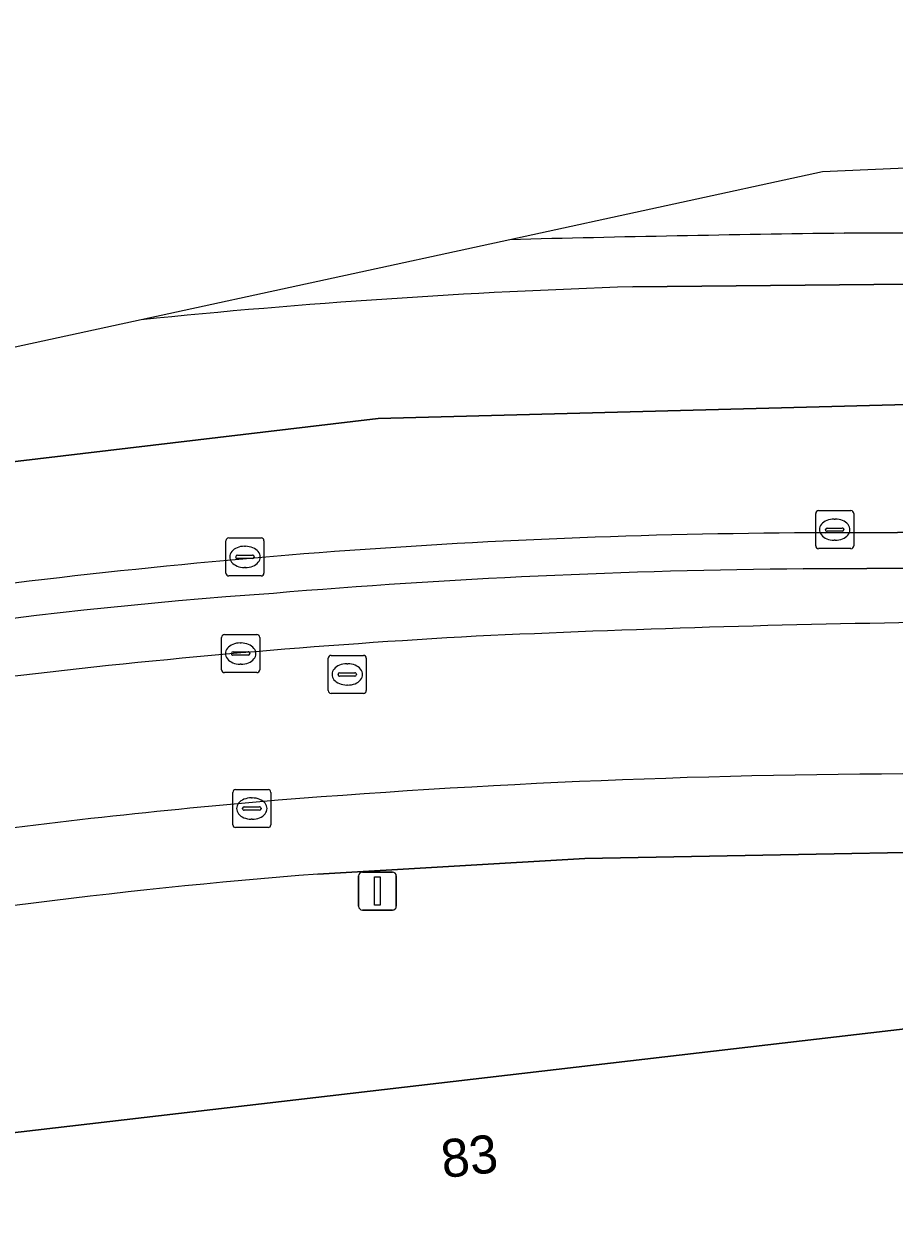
# Model space of a CAD drawing. Extents: x 160377 to 161131, y 383938 to 384853.
# Drawn here: x 160524.15 to 160547.03, y 384775.36 to 384806.82 of the extents above; entities that cross this region are included whole.
import ezdxf

# ---------------------------------------------------------------- set-up
doc = ezdxf.new("R2010")
doc.units = 0
for name, color, linetype in [('IMGEO_Berm_groen', 7, 'Continuous'), ('IMGEO_Berm_open', 7, 'Continuous'), ('IMGEO_Kolk', 7, 'Continuous'), ('IMGEO_Lichtmast', 7, 'Continuous'), ('IMGEO_Pand', 7, 'Continuous'), ('IMGEO_Pand_nummerreeks', 7, 'Continuous'), ('IMGEO_Parkeervlak_open', 7, 'Continuous'), ('IMGEO_Rijbaan_lokaal_gesloten', 7, 'Continuous'), ('IMGEO_Rijbaan_regionaal_gesloten', 7, 'Continuous'), ('IMGEO_Rioolput', 7, 'Continuous'), ('IMGEO_Verkeerseiland_open', 7, 'Continuous'), ('IMGEO_Voetpad_open', 7, 'Continuous')]:
    doc.layers.add(name, color=color, linetype=linetype)

msp = doc.modelspace()

# ---------------------------------------------------------------- linework, layer by layer
at = {"layer": 'IMGEO_Berm_groen'}
msp.add_lwpolyline([(160569.615, 384792.959), (160549.654, 384792.509), (160544.647, 384792.485)], dxfattribs=at)
for centre, radius, start, end in [((160546.295, 384605.431), 187.061, 90.5047, 94.77875), ((160540.4, 384655.419), 136.766, 94.06232, 102.44512), ((160553.223, 384425.648), 365.468, 90.7696, 92.69418), ((160546.573, 384597.82), 193.179, 93.12432, 96.80556)]:
    msp.add_arc(centre, radius, start, end, dxfattribs=at)
at = {"layer": 'IMGEO_Berm_open'}
for points in [[(160583.369, 384794.452), (160562.7, 384793.639), (160560.736, 384793.651), (160554.729, 384793.48), (160545.225, 384793.433)], [(160544.647, 384792.485), (160549.654, 384792.509), (160569.615, 384792.959)]]:
    msp.add_lwpolyline(points, dxfattribs=at)
for centre, radius, start, end in [((160545.652, 384613.848), 179.586, 90.13637, 98.37807), ((160546.295, 384605.431), 187.061, 90.5047, 94.77875), ((160540.4, 384655.419), 136.766, 94.06232, 102.44512)]:
    msp.add_arc(centre, radius, start, end, dxfattribs=at)
at = {"layer": 'IMGEO_Kolk'}
for p, q in [((160544.973, 384793.091), (160544.973, 384793.943)), ((160545.048, 384794.017), (160545.9, 384794.017)), ((160545.974, 384793.943), (160545.974, 384793.091)), ((160545.232, 384793.511), (160545.232, 384793.523)), ((160545.275, 384793.56), (160545.673, 384793.56)), ((160545.461, 384793.797), (160545.486, 384793.797)), ((160545.716, 384793.523), (160545.716, 384793.511)), ((160529.463, 384792.374), (160529.463, 384793.226)), ((160529.538, 384793.3), (160530.39, 384793.3)), ((160530.464, 384793.226), (160530.464, 384792.374)), ((160545.67, 384793.474), (160545.272, 384793.474)), ((160545.484, 384793.237), (160545.459, 384793.237)), ((160529.951, 384793.08), (160529.976, 384793.08)), ((160545.9, 384793.017), (160545.048, 384793.017)), ((160529.722, 384792.794), (160529.722, 384792.806)), ((160530.16, 384792.757), (160529.762, 384792.757)), ((160529.765, 384792.843), (160530.163, 384792.843)), ((160530.206, 384792.806), (160530.206, 384792.794)), ((160530.39, 384792.3), (160529.538, 384792.3)), ((160529.974, 384792.52), (160529.949, 384792.52)), ((160529.425, 384790.757), (160530.277, 384790.757)), ((160529.35, 384789.831), (160529.35, 384790.683)), ((160529.838, 384790.537), (160529.863, 384790.537)), ((160530.351, 384790.683), (160530.351, 384789.831)), ((160529.609, 384790.251), (160529.609, 384790.263)), ((160530.047, 384790.214), (160529.649, 384790.214)), ((160529.652, 384790.3), (160530.05, 384790.3)), ((160530.093, 384790.263), (160530.093, 384790.251)), ((160530.277, 384789.757), (160529.425, 384789.757)), ((160529.861, 384789.977), (160529.836, 384789.977)), ((160529.644, 384785.755), (160529.644, 384786.607)), ((160529.719, 384786.681), (160530.571, 384786.681)), ((160530.645, 384786.607), (160530.645, 384785.755)), ((160530.132, 384786.461), (160530.157, 384786.461)), ((160529.903, 384786.175), (160529.903, 384786.187)), ((160530.341, 384786.138), (160529.943, 384786.138)), ((160529.946, 384786.224), (160530.344, 384786.224)), ((160530.387, 384786.187), (160530.387, 384786.175)), ((160530.571, 384785.681), (160529.719, 384785.681)), ((160530.155, 384785.901), (160530.13, 384785.901))]:
    msp.add_line(p, q, dxfattribs=at)
for points in [[(160544.973, 384793.091), (160544.973, 384793.943)], [(160545.048, 384794.017), (160545.9, 384794.017)], [(160545.974, 384793.943), (160545.974, 384793.091)], [(160529.463, 384792.374), (160529.463, 384793.226)], [(160529.538, 384793.3), (160530.39, 384793.3)], [(160530.464, 384793.226), (160530.464, 384792.374)], [(160545.9, 384793.017), (160545.048, 384793.017)], [(160530.39, 384792.3), (160529.538, 384792.3)], [(160529.425, 384790.757), (160530.277, 384790.757)], [(160529.35, 384789.831), (160529.35, 384790.683)], [(160530.351, 384790.683), (160530.351, 384789.831)], [(160530.277, 384789.757), (160529.425, 384789.757)], [(160529.644, 384785.755), (160529.644, 384786.607)], [(160529.719, 384786.681), (160530.571, 384786.681)], [(160530.645, 384786.607), (160530.645, 384785.755)], [(160530.571, 384785.681), (160529.719, 384785.681)]]:
    msp.add_lwpolyline(points, dxfattribs=at)
for centre, radius, start, end in [((160545.05, 384793.941), 0.0765, 91.552, 178.448), ((160545.05, 384793.941), 0.0765, 91.552, 178.448), ((160545.898, 384793.941), 0.0765, 1.552, 88.448), ((160545.898, 384793.941), 0.0765, 1.552, 88.448), ((160545.272, 384793.52), 0.0403, 85.8775, 175.7526), ((160545.677, 384793.522), 0.0386, 1.7309, 96.639), ((160529.54, 384793.224), 0.0765, 91.552, 178.448), ((160529.54, 384793.224), 0.0765, 91.552, 178.448), ((160530.388, 384793.224), 0.0765, 1.552, 88.448), ((160530.388, 384793.224), 0.0765, 1.552, 88.448), ((160545.269, 384793.51), 0.0366, 178.938, 274.7102), ((160545.673, 384793.517), 0.043, 264.8664, 352.4533), ((160545.05, 384793.093), 0.0765, 181.552, 268.448), ((160545.05, 384793.093), 0.0765, 181.552, 268.448), ((160545.898, 384793.093), 0.0765, 271.552, 358.448), ((160545.898, 384793.093), 0.0765, 271.552, 358.448), ((160529.762, 384792.803), 0.0403, 85.8775, 175.7526), ((160529.759, 384792.793), 0.0366, 178.938, 274.7102), ((160530.163, 384792.8), 0.043, 264.8664, 352.4533), ((160530.167, 384792.805), 0.0386, 1.7309, 96.639), ((160529.54, 384792.376), 0.0765, 181.552, 268.448), ((160529.54, 384792.376), 0.0765, 181.552, 268.448), ((160530.388, 384792.376), 0.0765, 271.552, 358.448), ((160530.388, 384792.376), 0.0765, 271.552, 358.448), ((160529.427, 384790.681), 0.0765, 91.552, 178.448), ((160529.427, 384790.681), 0.0765, 91.552, 178.448), ((160530.275, 384790.681), 0.0765, 1.552, 88.448), ((160530.275, 384790.681), 0.0765, 1.552, 88.448), ((160529.649, 384790.26), 0.0403, 85.8775, 175.7526), ((160529.646, 384790.25), 0.0366, 178.938, 274.7102), ((160530.05, 384790.257), 0.043, 264.8664, 352.4533), ((160530.054, 384790.262), 0.0386, 1.7309, 96.639), ((160529.427, 384789.833), 0.0765, 181.552, 268.448), ((160529.427, 384789.833), 0.0765, 181.552, 268.448), ((160530.275, 384789.833), 0.0765, 271.552, 358.448), ((160530.275, 384789.833), 0.0765, 271.552, 358.448), ((160529.721, 384786.605), 0.0765, 91.552, 178.448), ((160529.721, 384786.605), 0.0765, 91.552, 178.448), ((160530.569, 384786.605), 0.0765, 1.552, 88.448), ((160530.569, 384786.605), 0.0765, 1.552, 88.448), ((160529.943, 384786.184), 0.0403, 85.8775, 175.7526), ((160529.94, 384786.174), 0.0366, 178.938, 274.7102), ((160530.344, 384786.181), 0.043, 264.8664, 352.4533), ((160530.348, 384786.186), 0.0386, 1.7309, 96.639), ((160529.721, 384785.757), 0.0765, 181.552, 268.448), ((160529.721, 384785.757), 0.0765, 181.552, 268.448), ((160530.569, 384785.757), 0.0765, 271.552, 358.448), ((160530.569, 384785.757), 0.0765, 271.552, 358.448)]:
    msp.add_arc(centre, radius, start, end, dxfattribs=at)
for centre, major_axis, ratio, start_param, end_param in [((160545.46, 384793.517), (-0.387, 0.002), 0.722429, 4.712389, 7.853982), ((160545.485, 384793.517), (-0.39, 0.002), 0.717154, 1.570796, 4.712389), ((160529.95, 384792.8), (-0.387, 0.002), 0.722429, 4.712389, 7.853982), ((160529.975, 384792.8), (-0.39, 0.002), 0.717154, 1.570796, 4.712389), ((160529.837, 384790.257), (-0.387, 0.002), 0.722429, 4.712389, 7.853982), ((160529.862, 384790.257), (-0.39, 0.002), 0.717154, 1.570796, 4.712389), ((160530.131, 384786.181), (-0.387, 0.002), 0.722429, 4.712389, 7.853982), ((160530.156, 384786.181), (-0.39, 0.002), 0.717154, 1.570796, 4.712389)]:
    msp.add_ellipse(centre, major_axis=major_axis, ratio=ratio, start_param=start_param, end_param=end_param, dxfattribs=at)
at = {"layer": 'IMGEO_Lichtmast'}
for p, q in [((160532.954, 384783.61), (160532.954, 384784.41)), ((160532.954, 384784.41), (160532.954, 384783.61)), ((160533.054, 384784.51), (160533.844, 384784.51)), ((160533.844, 384784.51), (160533.054, 384784.51)), ((160533.944, 384784.41), (160533.944, 384783.61)), ((160533.944, 384783.61), (160533.944, 384784.41)), ((160533.844, 384783.51), (160533.054, 384783.51)), ((160533.054, 384783.51), (160533.844, 384783.51))]:
    msp.add_line(p, q, dxfattribs=at)
msp.add_lwpolyline([(160533.374, 384784.385), (160533.524, 384784.385), (160533.524, 384783.635), (160533.374, 384783.635), (160533.374, 384784.385)], dxfattribs=at)
for centre, start, end in [((160533.054, 384784.41), 90, 180), ((160533.054, 384784.41), 90, 180), ((160533.844, 384784.41), 0, 90), ((160533.844, 384784.41), 360, 90), ((160533.054, 384783.61), 180, 270), ((160533.054, 384783.61), 180, 270), ((160533.844, 384783.61), 270, 0), ((160533.844, 384783.61), 270, 0)]:
    msp.add_arc(centre, 0.1, start, end, dxfattribs=at)
at = {"layer": 'IMGEO_Pand'}
msp.add_lwpolyline([(160571.548, 384781.064), (160565.991, 384780.439), (160566.161, 384778.929), (160564.289, 384778.719), (160564.101, 384780.2), (160558.535, 384779.57), (160558.706, 384778.06), (160556.846, 384777.86), (160556.656, 384779.328), (160552.611, 384778.89), (160552.366, 384780.978), (160519.03, 384777.089)], dxfattribs=at)
at = {"layer": 'IMGEO_Parkeervlak_open'}
msp.add_lwpolyline([(160531.878, 384784.458), (160538.898, 384784.868), (160553.884, 384785.149)], dxfattribs=at)
for centre, radius, start, end in [((160548.201, 384570.268), 216.826, 89.79694, 94.59321), ((160545.195, 384614.416), 172.58, 94.77223, 97.86467), ((160543.768, 384631.461), 153.458, 94.44372, 100.43142)]:
    msp.add_arc(centre, radius, start, end, dxfattribs=at)
at = {"layer": 'IMGEO_Rijbaan_lokaal_gesloten'}
for centre, radius, start, end in [((160553.223, 384425.648), 365.468, 90.7696, 92.69418), ((160546.573, 384597.82), 193.179, 93.12432, 96.80556), ((160548.201, 384570.268), 216.826, 89.79694, 94.59321), ((160545.195, 384614.416), 172.58, 94.77223, 97.86467)]:
    msp.add_arc(centre, radius, start, end, dxfattribs=at)
at = {"layer": 'IMGEO_Rijbaan_regionaal_gesloten'}
for points in [[(160821.599, 384844.146), (160829.468, 384845.895), (160829.618, 384845.927), (160829.254, 384846.905), (160806.499, 384841.714), (160790.719, 384838.114), (160734.589, 384826.879), (160672.527, 384814.457), (160614.171, 384806.098), (160545.148, 384802.929), (160536.931, 384801.145)], [(160545.723, 384801.315), (160554.624, 384801.336)], [(160407.703, 384760.375), (160407.774, 384758.961), (160496.29, 384789.397), (160509.787, 384793.209), (160516.634, 384794.476), (160522.145, 384795.098), (160533.464, 384796.44), (160578.535, 384797.637), (160591.993, 384798.377), (160620.019, 384800.647), (160623.941, 384800.965)], [(160623.941, 384800.965), (160620.019, 384800.647), (160591.993, 384798.377), (160578.535, 384797.637), (160533.464, 384796.44), (160522.145, 384795.098), (160516.634, 384794.476), (160509.787, 384793.209), (160496.29, 384789.397), (160407.774, 384758.961), (160407.939, 384755.656), (160411.711, 384756.909), (160413.609, 384757.532), (160413.863, 384757.668), (160429.887, 384763.079), (160435.571, 384765.062), (160466.954, 384775.834), (160495.842, 384785.776)], [(160562.662, 384800.203), (160556.705, 384800.065), (160554.652, 384800.045), (160540.163, 384799.908)], [(160527.237, 384799.04), (160501.729, 384793.501), (160487.131, 384788.363), (160407.703, 384760.375)], [(160545.225, 384793.433), (160554.729, 384793.48), (160560.736, 384793.651), (160562.7, 384793.639), (160583.369, 384794.452)]]:
    msp.add_lwpolyline(points, dxfattribs=at)
for centre, radius, start, end in [((160554.273, 384132.889), 668.48, 90.732807, 91.486547), ((160546.617, 384607.151), 192.865, 91.9177, 95.767), ((160545.652, 384613.848), 179.586, 90.13637, 98.37807)]:
    msp.add_arc(centre, radius, start, end, dxfattribs=at)
at = {"layer": 'IMGEO_Rioolput'}
for p, q in [((160532.154, 384789.283), (160532.154, 384790.135)), ((160532.229, 384790.209), (160533.081, 384790.209)), ((160533.155, 384790.135), (160533.155, 384789.283)), ((160532.456, 384789.752), (160532.854, 384789.752)), ((160532.642, 384789.989), (160532.667, 384789.989)), ((160532.413, 384789.703), (160532.413, 384789.715)), ((160532.851, 384789.666), (160532.453, 384789.666)), ((160532.665, 384789.429), (160532.64, 384789.429)), ((160532.897, 384789.715), (160532.897, 384789.703)), ((160533.081, 384789.209), (160532.229, 384789.209))]:
    msp.add_line(p, q, dxfattribs=at)
for points in [[(160532.154, 384789.283), (160532.154, 384790.135)], [(160532.229, 384790.209), (160533.081, 384790.209)], [(160533.155, 384790.135), (160533.155, 384789.283)], [(160533.081, 384789.209), (160532.229, 384789.209)]]:
    msp.add_lwpolyline(points, dxfattribs=at)
for centre, radius, start, end in [((160532.231, 384790.133), 0.0765, 91.552, 178.448), ((160532.231, 384790.133), 0.0765, 91.552, 178.448), ((160533.079, 384790.133), 0.0765, 1.552, 88.448), ((160533.079, 384790.133), 0.0765, 1.552, 88.448), ((160532.453, 384789.712), 0.0403, 85.8775, 175.7526), ((160532.858, 384789.714), 0.0386, 1.7309, 96.639), ((160532.45, 384789.702), 0.0366, 178.938, 274.7102), ((160532.854, 384789.709), 0.043, 264.8664, 352.4533), ((160532.231, 384789.285), 0.0765, 181.552, 268.448), ((160532.231, 384789.285), 0.0765, 181.552, 268.448), ((160533.079, 384789.285), 0.0765, 271.552, 358.448), ((160533.079, 384789.285), 0.0765, 271.552, 358.448)]:
    msp.add_arc(centre, radius, start, end, dxfattribs=at)
for centre, major_axis, ratio, start_param, end_param in [((160532.641, 384789.709), (-0.387, 0.002), 0.722429, 4.712389, 7.853982), ((160532.666, 384789.709), (-0.39, 0.002), 0.717154, 1.570796, 4.712389)]:
    msp.add_ellipse(centre, major_axis=major_axis, ratio=ratio, start_param=start_param, end_param=end_param, dxfattribs=at)
at = {"layer": 'IMGEO_Verkeerseiland_open'}
for points in [[(160536.931, 384801.145), (160527.237, 384799.04)], [(160540.163, 384799.908), (160554.652, 384800.045), (160554.624, 384801.336), (160545.723, 384801.315)]]:
    msp.add_lwpolyline(points, dxfattribs=at)
for centre, radius, start, end in [((160554.273, 384132.889), 668.48, 90.732807, 91.486547), ((160546.617, 384607.151), 192.865, 91.9177, 95.767)]:
    msp.add_arc(centre, radius, start, end, dxfattribs=at)
at = {"layer": 'IMGEO_Voetpad_open'}
for points in [[(160553.884, 384785.149), (160538.898, 384784.868), (160531.878, 384784.458)], [(160509.085, 384778.724), (160509.179, 384777.968), (160509.186, 384777.909), (160509.415, 384775.978), (160511.137, 384776.177), (160519.03, 384777.089), (160552.366, 384780.978), (160552.611, 384778.89), (160556.656, 384779.328), (160558.535, 384779.57), (160564.101, 384780.2), (160565.991, 384780.439), (160571.548, 384781.064), (160573.42, 384781.295), (160578.997, 384781.92), (160580.88, 384782.162), (160586.487, 384782.788), (160588.322, 384783.027), (160593.916, 384783.671)]]:
    msp.add_lwpolyline(points, dxfattribs=at)
msp.add_arc((160543.768, 384631.461), 153.458, 94.44372, 100.43142, dxfattribs=at)

# ---------------------------------------------------------------- texts
at = {"layer": 'IMGEO_Pand_nummerreeks'}
msp.add_text('83', height=1, rotation=6.4572, dxfattribs=at).set_placement((160535.179, 384776.458))

doc.saveas('drawing.dxf')
